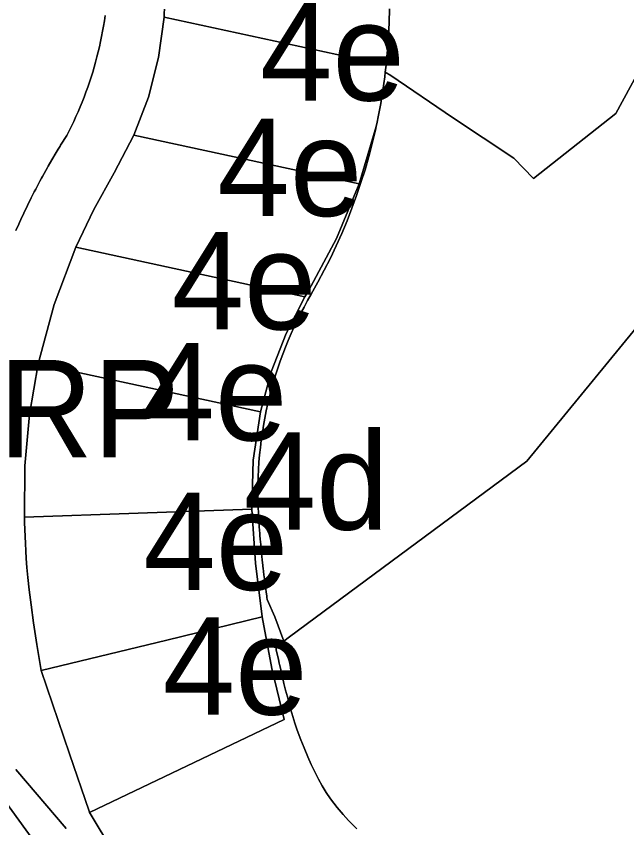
# Model space of a CAD drawing. Extents: x 598968 to 613553, y 4409678 to 4430833.
# Drawn here: x 609749.8 to 609825, y 4416521 to 4416621 of the extents above; entities that cross this region are included whole.
import ezdxf

# ---------------------------------------------------------------- set-up
doc = ezdxf.new("R2010")
doc.units = 0
for name, color, linetype in [('1', 7, 'Continuous'), ('4d. Sector de consolidació - ANNEX III A', 7, 'Continuous'), ('4e. Sector de consolidació - ANNEX III A', 7, 'Continuous'), ('Sòl Rústic Protegit', 7, 'Continuous'), ('Sòl Rústic Protegit - Alt Nivell de Protecció', 7, 'Continuous')]:
    doc.layers.add(name, color=color, linetype=linetype)

msp = doc.modelspace()

# ---------------------------------------------------------------- linework, layer by layer
at = {"layer": '1'}
for points in [[(609767.2554, 4416508.8372), (609758.8826, 4416522.781), (609758.8179, 4416522.9164), (609758.7532, 4416523.0517), (609756.3518, 4416530.1093), (609752.8575, 4416540.3787), (609752.3371, 4416543.5842), (609751.9255, 4416546.2639), (609751.6085, 4416548.4862), (609751.372, 4416550.3196), (609751.2019, 4416551.8327), (609751.084, 4416553.0939), (609751.0042, 4416554.1715), (609750.9484, 4416555.1343), (609750.9045, 4416556.0418), (609750.8687, 4416556.9183), (609750.8394, 4416557.7792), (609750.815, 4416558.6398), (609750.7998, 4416559.2667), (609750.8383, 4416565.6143), (609751.4018, 4416571.937), (609752.4865, 4416578.1915), (609754.4436, 4416585.4788), (609757.1077, 4416592.5384), (609759.32, 4416597.1929), (609761.8401, 4416601.6882), (609764.2813, 4416606.3331), (609766.0763, 4416611.0273), (609767.315, 4416615.8981), (609767.981, 4416620.8796), (609768.1014, 4416623.891)], [(609760.727, 4416621.0686), (609760.6346, 4416620.4255), (609760.5329, 4416619.7839), (609760.4219, 4416619.1439), (609760.3018, 4416618.5055), (609760.1722, 4416617.869), (609760.0334, 4416617.2344), (609759.8854, 4416616.6018), (609759.7282, 4416615.9715), (609759.5619, 4416615.3436), (609759.3864, 4416614.7182), (609759.2019, 4416614.0953), (609759.0084, 4416613.4752), (609758.8058, 4416612.858), (609758.5943, 4416612.2437), (609758.3739, 4416611.6327), (609758.1446, 4416611.0248), (609757.9065, 4416610.4204), (609757.6597, 4416609.8195), (609757.4041, 4416609.2223), (609757.1399, 4416608.6288), (609756.8671, 4416608.0393), (609756.5857, 4416607.4537), (609756.2959, 4416606.8724), (609755.9977, 4416606.2953), (609755.2504, 4416605.1044), (609755.1871, 4416605.0018), (609754.9658, 4416604.6353), (609754.4597, 4416603.7949), (609754.3991, 4416603.6943), (609754.1673, 4416603.2932), (609753.7187, 4416602.5171), (609753.6352, 4416602.3727), (609753.4215, 4416601.9873), (609753.0063, 4416601.2383), (609752.8951, 4416601.0377), (609752.698, 4416600.6664), (609752.3142, 4416599.9437), (609752.1792, 4416599.6894), (609752.0094, 4416599.3552), (609751.6406, 4416598.6294), (609751.4877, 4416598.3284), (609751.3492, 4416598.0432), (609750.9878, 4416597.2989), (609750.8209, 4416596.9553), (609750.7099, 4416596.7159), (609750.3559, 4416595.9524), (609750.1788, 4416595.5704), (609750.0945, 4416595.3798), (609749.7462, 4416594.5913)], [(609762.8287, 4416504.3743), (609742.8372, 4416531.9323), (609729.3525, 4416546.3403), (609729.2528, 4416546.4469), (609718.4495, 4416551.2608), (609707.4627, 4416556.1565), (609700.4845, 4416559.2668), (609700.2494, 4416559.3715)], [(609700.2494, 4416559.3715), (609700.4845, 4416559.2668), (609707.4627, 4416556.1565), (609718.4495, 4416551.2608), (609729.2528, 4416546.4469), (609729.3525, 4416546.3403), (609742.8372, 4416531.9323), (609762.8287, 4416504.3743)], [(609755.9363, 4416520.9427), (609749.7158, 4416528.1804)], [(609749.7158, 4416528.1804), (609755.9363, 4416520.9427)]]:
    msp.add_lwpolyline(points, dxfattribs=at)
at = {"layer": '4d. Sector de consolidació - ANNEX III A'}
msp.add_lwpolyline([(609791.7492, 4416520.8982), (609791.284, 4416521.332), (609791.1916, 4416521.4248), (609790.6968, 4416521.9219), (609790.0373, 4416522.6427), (609789.296, 4416523.5192), (609788.4891, 4416524.5726), (609787.9401, 4416525.3777), (609787.4494, 4416526.1861), (609786.9908, 4416527.0262), (609786.547, 4416527.9128), (609786.1251, 4416528.812), (609785.6962, 4416529.7691), (609785.2241, 4416530.8821), (609784.8292, 4416531.8679), (609784.3886, 4416533.0407), (609784.1796, 4416533.6677), (609784.0843, 4416533.9014), (609783.8476, 4416534.7144), (609783.6169, 4416535.529), (609783.3922, 4416536.3454), (609783.1737, 4416537.1634), (609782.9612, 4416537.983), (609782.7548, 4416538.8043), (609782.5545, 4416539.627), (609782.4977, 4416539.8668), (609782.3605, 4416540.4511), (609782.3498, 4416540.4971), (609782.2059, 4416541.1286), (609782.1726, 4416541.2768), (609782.0656, 4416541.7608), (609781.9908, 4416542.1038), (609781.9287, 4416542.3936), (609781.815, 4416542.932), (609781.7952, 4416543.0274), (609781.7398, 4416543.2984), (609782.2619, 4416543.6362), (609782.4785, 4416543.8042), (609782.7491, 4416544.0036), (609781.6447, 4416547.0156), (609780.6993, 4416549.1504), (609780.6613, 4416549.4023), (609780.6318, 4416549.6007), (609780.5679, 4416550.0431), (609780.5119, 4416550.4389), (609780.4781, 4416550.6845), (609780.3981, 4416551.2779), (609780.3917, 4416551.3262), (609780.3094, 4416551.9686), (609780.2907, 4416552.1178), (609780.2307, 4416552.6113), (609780.1896, 4416552.9585), (609780.1556, 4416553.2546), (609780.0945, 4416553.7998), (609780.0838, 4416553.8981), (609780.016, 4416554.542), (609780.0058, 4416554.6418), (609779.952, 4416555.1866), (609779.9234, 4416555.4846), (609779.8915, 4416555.8313), (609779.8472, 4416556.3279), (609779.8345, 4416556.4763), (609779.7812, 4416557.1217), (609779.7772, 4416557.1717), (609779.7319, 4416557.7676), (609779.7137, 4416558.0161), (609779.6861, 4416558.4135), (609779.6563, 4416558.8609), (609779.6438, 4416559.0597), (609779.605, 4416559.706), (609779.5643, 4416560.6153), (609779.5406, 4416561.5252), (609779.534, 4416562.4354), (609779.5443, 4416563.3456), (609779.5717, 4416564.2554), (609779.6161, 4416565.1645), (609779.6775, 4416566.0727), (609779.7558, 4416566.9794), (609779.8512, 4416567.8847), (609779.9634, 4416568.788), (609780.0925, 4416569.6889), (609780.2384, 4416570.5874), (609780.4011, 4416571.4829), (609780.5805, 4416572.3753), (609780.7766, 4416573.2642), (609780.9893, 4416574.1492), (609781.2185, 4416575.0301), (609781.4641, 4416575.9065), (609781.7261, 4416576.7783), (609782.0044, 4416577.6448), (609782.2988, 4416578.5061), (609782.6093, 4416579.3617), (609782.9358, 4416580.2114), (609783.2781, 4416581.0549), (609783.6361, 4416581.8916), (609784.0097, 4416582.7217), (609784.3987, 4416583.5446), (609784.8031, 4416584.3601), (609785.2226, 4416585.1678), (609785.6571, 4416585.9676), (609786.1066, 4416586.7591), (609786.9298, 4416588.217), (609787.7187, 4416589.6938), (609788.4726, 4416591.1888), (609789.1912, 4416592.701), (609789.8741, 4416594.2297), (609790.521, 4416595.7739), (609791.1314, 4416597.3329), (609791.7049, 4416598.9059), (609792.2414, 4416600.4918), (609792.7404, 4416602.09), (609793.2018, 4416603.6994), (609793.6254, 4416605.3193), (609794.0107, 4416606.9486), (609794.1049, 4416607.3935), (609792.017, 4416600.3308), (609789.2396, 4416593.598), (609785.7897, 4416587.1835), (609785.3415, 4416586.4284), (609783.0214, 4416581.9087), (609781.185, 4416577.1718), (609779.8526, 4416572.2692), (609778.9437, 4416566.2963), (609778.782, 4416560.2569), (609779.2293, 4416553.6058), (609780.065, 4416546.9925), (609781.242, 4416540.644), (609782.7768, 4416534.3723), (609758.8179, 4416522.9164), (609758.8826, 4416522.781), (609767.2554, 4416508.8372)], dxfattribs=at)
at = {"layer": '4e. Sector de consolidació - ANNEX III A'}
msp.add_lwpolyline([(609768.1014, 4416623.891), (609767.981, 4416620.8796), (609795.3302, 4416614.9609), (609795.3585, 4416615.206), (609795.5113, 4416616.8733), (609795.6247, 4416618.5436), (609795.6989, 4416620.2162), (609795.7339, 4416621.8901)], dxfattribs=at)
for points in [[(609795.3302, 4416614.9609), (609767.981, 4416620.8796), (609767.315, 4416615.8981), (609766.0763, 4416611.0273), (609764.2813, 4416606.3331), (609792.017, 4416600.3308), (609794.1049, 4416607.3935), (609794.2249, 4416607.9597), (609794.3577, 4416608.5864), (609794.6662, 4416610.2321), (609794.8466, 4416611.3376), (609794.9359, 4416611.8844), (609795.1667, 4416613.5427), (609795.2309, 4416614.0993)], [(609792.017, 4416600.3308), (609764.2813, 4416606.3331), (609761.8401, 4416601.6882), (609759.32, 4416597.1929), (609757.1077, 4416592.5384), (609785.3415, 4416586.4284), (609785.7897, 4416587.1835), (609789.2396, 4416593.598)], [(609785.3415, 4416586.4284), (609757.1077, 4416592.5384), (609754.4436, 4416585.4788), (609752.4865, 4416578.1915), (609779.8526, 4416572.2692), (609781.185, 4416577.1718), (609783.0214, 4416581.9087)], [(609779.8526, 4416572.2692), (609752.4865, 4416578.1915), (609751.4018, 4416571.937), (609750.8383, 4416565.6143), (609750.7998, 4416559.2667), (609778.782, 4416560.2569), (609778.9437, 4416566.2963)], [(609780.065, 4416546.9925), (609779.2293, 4416553.6058), (609778.782, 4416560.2569), (609750.7998, 4416559.2667), (609750.815, 4416558.6398), (609750.8394, 4416557.7792), (609750.8687, 4416556.9183), (609750.9045, 4416556.0418), (609750.9484, 4416555.1343), (609751.0042, 4416554.1715), (609751.084, 4416553.0939), (609751.2019, 4416551.8327), (609751.372, 4416550.3196), (609751.6085, 4416548.4862), (609751.9255, 4416546.2639), (609752.3371, 4416543.5842), (609752.8575, 4416540.3787), (609768.3226, 4416544.138)], [(609758.8179, 4416522.9164), (609782.7768, 4416534.3723), (609781.242, 4416540.644), (609780.065, 4416546.9925), (609768.3226, 4416544.138), (609752.8575, 4416540.3787), (609756.3518, 4416530.1093), (609758.7532, 4416523.0517)]]:
    msp.add_lwpolyline(points, close=True, dxfattribs=at)
at = {"layer": 'Sòl Rústic Protegit'}
for points in [[(609795.7339, 4416621.8901), (609795.6989, 4416620.2162), (609795.6247, 4416618.5436), (609795.5113, 4416616.8733), (609795.3585, 4416615.206), (609795.3302, 4416614.9609), (609795.2309, 4416614.0993), (609795.9117, 4416613.6954), (609803.4927, 4416608.5098), (609811.0551, 4416603.5098), (609813.4927, 4416601.0098), (609823.6177, 4416609.0098), (609828.4927, 4416618.0098), (609833.8051, 4416634.0098)], [(609840.5301, 4416600.1958), (609812.6549, 4416566.2), (609783.4555, 4416544.5246), (609782.7491, 4416544.0036), (609782.4785, 4416543.8042), (609782.2619, 4416543.6362), (609781.7398, 4416543.2984), (609781.7952, 4416543.0274), (609781.815, 4416542.932), (609781.9287, 4416542.3936), (609781.9908, 4416542.1038), (609782.0656, 4416541.7608), (609782.1726, 4416541.2768), (609782.2059, 4416541.1286), (609782.3498, 4416540.4971), (609782.3605, 4416540.4511), (609782.4977, 4416539.8668), (609782.5545, 4416539.627), (609782.7548, 4416538.8043), (609782.9612, 4416537.983), (609783.1737, 4416537.1634), (609783.3922, 4416536.3454), (609783.6169, 4416535.529), (609783.8476, 4416534.7144), (609784.0843, 4416533.9014), (609784.1796, 4416533.6677), (609784.3886, 4416533.0407), (609784.8292, 4416531.8679), (609785.2241, 4416530.8821), (609785.6962, 4416529.7691), (609786.1251, 4416528.812), (609786.547, 4416527.9128), (609786.9908, 4416527.0262), (609787.4494, 4416526.1861), (609787.9401, 4416525.3777), (609788.4891, 4416524.5726), (609789.296, 4416523.5192), (609790.0373, 4416522.6427), (609790.6968, 4416521.9219), (609791.1916, 4416521.4248), (609791.284, 4416521.332), (609791.7492, 4416520.8982)]]:
    msp.add_lwpolyline(points, dxfattribs=at)
at = {"layer": 'Sòl Rústic Protegit - Alt Nivell de Protecció'}
for points in [[(609749.7462, 4416594.5913), (609750.0945, 4416595.3798), (609750.1788, 4416595.5704), (609750.3559, 4416595.9524), (609750.7099, 4416596.7159), (609750.8209, 4416596.9553), (609750.9878, 4416597.2989), (609751.3492, 4416598.0432), (609751.4877, 4416598.3284), (609751.6406, 4416598.6294), (609752.0094, 4416599.3552), (609752.1792, 4416599.6894), (609752.3142, 4416599.9437), (609752.698, 4416600.6664), (609752.8951, 4416601.0377), (609753.0063, 4416601.2383), (609753.4215, 4416601.9873), (609753.6352, 4416602.3727), (609753.7187, 4416602.5171), (609754.1673, 4416603.2932), (609754.3991, 4416603.6943), (609754.4597, 4416603.7949), (609754.9658, 4416604.6353), (609755.1871, 4416605.0018), (609755.2504, 4416605.1044), (609755.9977, 4416606.2953), (609756.2959, 4416606.8724), (609756.5857, 4416607.4537), (609756.8671, 4416608.0393), (609757.1399, 4416608.6288), (609757.4041, 4416609.2223), (609757.6597, 4416609.8195), (609757.9065, 4416610.4204), (609758.1446, 4416611.0248), (609758.3739, 4416611.6327), (609758.5943, 4416612.2437), (609758.8058, 4416612.858), (609759.0084, 4416613.4752), (609759.2019, 4416614.0953), (609759.3864, 4416614.7182), (609759.5619, 4416615.3436), (609759.7282, 4416615.9715), (609759.8854, 4416616.6018), (609760.0334, 4416617.2344), (609760.1722, 4416617.869), (609760.3018, 4416618.5055), (609760.4219, 4416619.1439), (609760.5329, 4416619.7839), (609760.6346, 4416620.4255), (609760.727, 4416621.0686)], [(609828.4927, 4416618.0098), (609823.6177, 4416609.0098), (609813.4927, 4416601.0098), (609811.0551, 4416603.5098), (609803.4927, 4416608.5098), (609795.9117, 4416613.6954), (609795.2309, 4416614.0993), (609795.1667, 4416613.5427), (609794.9359, 4416611.8844), (609794.8466, 4416611.3376), (609794.6662, 4416610.2321), (609794.3577, 4416608.5864), (609794.2249, 4416607.9597), (609794.1049, 4416607.3935), (609794.0107, 4416606.9486), (609793.6254, 4416605.3193), (609793.2018, 4416603.6994), (609792.7404, 4416602.09), (609792.2414, 4416600.4918), (609791.7049, 4416598.9059), (609791.1314, 4416597.3329), (609790.521, 4416595.7739), (609789.8741, 4416594.2297), (609789.1912, 4416592.701), (609788.4726, 4416591.1888), (609787.7187, 4416589.6938), (609786.9298, 4416588.217), (609786.1066, 4416586.7591), (609785.6571, 4416585.9676), (609785.2226, 4416585.1678), (609784.8031, 4416584.3601), (609784.3987, 4416583.5446), (609784.0097, 4416582.7217), (609783.6361, 4416581.8916), (609783.2781, 4416581.0549), (609782.9358, 4416580.2114), (609782.6093, 4416579.3617), (609782.2988, 4416578.5061), (609782.0044, 4416577.6448), (609781.7261, 4416576.7783), (609781.4641, 4416575.9065), (609781.2185, 4416575.0301), (609780.9893, 4416574.1492), (609780.7766, 4416573.2642), (609780.5805, 4416572.3753), (609780.4011, 4416571.4829), (609780.2384, 4416570.5874), (609780.0925, 4416569.6889), (609779.9634, 4416568.788), (609779.8512, 4416567.8847), (609779.7558, 4416566.9794), (609779.6775, 4416566.0727), (609779.6161, 4416565.1645), (609779.5717, 4416564.2554), (609779.5443, 4416563.3456), (609779.534, 4416562.4354), (609779.5406, 4416561.5252), (609779.5643, 4416560.6153), (609779.605, 4416559.706), (609779.6438, 4416559.0597), (609779.6563, 4416558.8609), (609779.6861, 4416558.4135), (609779.7137, 4416558.0161), (609779.7319, 4416557.7676), (609779.7772, 4416557.1717), (609779.7812, 4416557.1217), (609779.8345, 4416556.4763), (609779.8472, 4416556.3279), (609779.8915, 4416555.8313), (609779.9234, 4416555.4846), (609779.952, 4416555.1866), (609780.0058, 4416554.6418), (609780.016, 4416554.542), (609780.0838, 4416553.8981), (609780.0945, 4416553.7998), (609780.1556, 4416553.2546), (609780.1896, 4416552.9585), (609780.2307, 4416552.6113), (609780.2907, 4416552.1178), (609780.3094, 4416551.9686), (609780.3917, 4416551.3262), (609780.3981, 4416551.2779), (609780.4781, 4416550.6845), (609780.5119, 4416550.4389), (609780.5679, 4416550.0431), (609780.6318, 4416549.6007), (609780.6613, 4416549.4023), (609780.6993, 4416549.1504), (609781.6447, 4416547.0156), (609782.7491, 4416544.0036), (609783.4555, 4416544.5246), (609812.6549, 4416566.2), (609840.5301, 4416600.1958)]]:
    msp.add_lwpolyline(points, dxfattribs=at)

# ---------------------------------------------------------------- texts
at = {"layer": '4d. Sector de consolidació - ANNEX III A'}
msp.add_text('4d', height=12, dxfattribs=at).set_placement((609777.7949, 4416557.7393))
at = {"layer": '4e. Sector de consolidació - ANNEX III A'}
for p in [(609779.8057, 4416610.6052), (609774.5623, 4416596.3808), (609768.914, 4416582.4038), (609765.3262, 4416568.7291), (609765.4324, 4416550.3178), (609767.8172, 4416534.9545)]:
    msp.add_text('4e', height=12, dxfattribs=at).set_placement(p)
at = {"layer": 'Sòl Rústic Protegit'}
msp.add_text('SRP', height=12, dxfattribs=at).set_placement((609736.9269, 4416566.6472))

doc.saveas('drawing.dxf')
